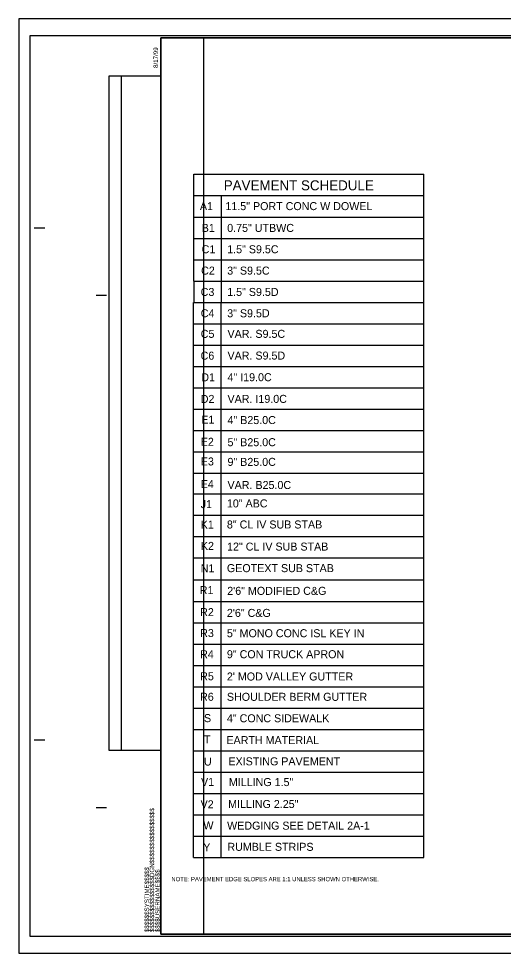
# Model space of a CAD drawing. Extents: x 1640342 to 1730599, y 538663 to 843747.
# Drawn here: x 1729840.7 to 1729954.3, y 538911.9 to 539130.9 of the extents above; entities that cross this region are included whole.
import ezdxf

# ---------------------------------------------------------------- set-up
doc = ezdxf.new("R2010")
doc.units = 0
for name, color, linetype in [('Default', 7, 'Continuous'), ('Old_Level_19', 7, 'Continuous'), ('Old_Level_21', 7, 'Continuous'), ('Sheet Block Revision CELL', 7, 'Continuous'), ('Sheet Clip Boundary CELL', 7, 'Continuous'), ('Sheet Layout Plan Border', 7, 'Continuous'), ('Sheet Plan CELL', 7, 'Continuous'), ('Sheet Plan Layout CELL', 7, 'Continuous'), ('Sheet Plot Border Inside CELL', 7, 'Continuous'), ('Sheet Plot Border Outside CELL', 7, 'Continuous')]:
    doc.layers.add(name, color=color, linetype=linetype)

msp = doc.modelspace()

# ---------------------------------------------------------------- linework, layer by layer
at = {"layer": 'Old_Level_19'}
for p, q in [((1729881.78, 539094.47), (1729935.66, 539094.47)), ((1729881.78, 539089.47), (1729881.78, 539094.47)), ((1729935.66, 538934.39), (1729935.66, 539094.47)), ((1729881.78, 539084.39), (1729881.78, 539089.47)), ((1729881.78, 539089.47), (1729935.66, 539089.47)), ((1729888.28, 539084.39), (1729888.28, 539089.47)), ((1729881.78, 539079.39), (1729881.78, 539084.39)), ((1729881.78, 539084.39), (1729935.66, 539084.39)), ((1729888.28, 539079.39), (1729888.28, 539084.39)), ((1729881.78, 539079.39), (1729935.66, 539079.39)), ((1729881.78, 539074.39), (1729881.78, 539079.39)), ((1729888.28, 539074.39), (1729888.28, 539079.39)), ((1729881.78, 539074.39), (1729935.66, 539074.39)), ((1729881.78, 539069.39), (1729881.78, 539074.39)), ((1729888.28, 539069.39), (1729888.28, 539074.39)), ((1729881.78, 539069.39), (1729881.78, 539064.39)), ((1729881.78, 539069.39), (1729935.66, 539069.39)), ((1729888.28, 539064.39), (1729888.28, 539069.39)), ((1729881.65, 538934.39), (1729881.65, 539064.39)), ((1729881.78, 539064.39), (1729921.79, 539064.39)), ((1729881.78, 539064.39), (1729935.66, 539064.39)), ((1729888.14, 538934.39), (1729888.14, 539064.39)), ((1729881.78, 539059.39), (1729935.66, 539059.39)), ((1729881.78, 539054.39), (1729935.66, 539054.39)), ((1729881.78, 539049.39), (1729935.66, 539049.39)), ((1729881.78, 539044.39), (1729935.66, 539044.39)), ((1729881.78, 539039.39), (1729935.66, 539039.39)), ((1729881.78, 539034.39), (1729935.66, 539034.39)), ((1729881.78, 539029.39), (1729935.66, 539029.39)), ((1729881.78, 539024.39), (1729935.66, 539024.39)), ((1729881.65, 539019.6), (1729935.66, 539019.6)), ((1729881.65, 539014.6), (1729935.66, 539014.6)), ((1729881.65, 539009.6), (1729935.66, 539009.6)), ((1729881.65, 539004.6), (1729935.66, 539004.6)), ((1729881.65, 538999.39), (1729935.66, 538999.39)), ((1729881.65, 538994.39), (1729935.66, 538994.39)), ((1729881.65, 538989.39), (1729935.66, 538989.39)), ((1729881.65, 538984.39), (1729935.66, 538984.39)), ((1729881.65, 538979.39), (1729935.66, 538979.39)), ((1729881.65, 538974.39), (1729935.66, 538974.39)), ((1729881.65, 538969.39), (1729935.66, 538969.39)), ((1729881.65, 538964.39), (1729935.66, 538964.39)), ((1729881.65, 538959.39), (1729935.66, 538959.39)), ((1729881.65, 538954.39), (1729935.66, 538954.39)), ((1729881.65, 538949.39), (1729935.66, 538949.39)), ((1729881.65, 538944.39), (1729935.66, 538944.39)), ((1729881.65, 538939.39), (1729935.66, 538939.39)), ((1729881.65, 538934.39), (1729935.66, 538934.39))]:
    msp.add_line(p, q, dxfattribs=at)
at = {"layer": 'Sheet Block Revision CELL'}
msp.add_line((1729864.8, 538959.42), (1729864.79, 539117.55), dxfattribs=at)
msp.add_lwpolyline([(1729861.89, 538959.41), (1729861.89, 539117.54), (1729873.99, 539117.55), (1729873.99, 538959.42)], close=True, dxfattribs=at)
at = {"layer": 'Sheet Clip Boundary CELL'}
msp.add_lwpolyline([(1729883.99, 538916.42), (1730163.99, 538916.42), (1730163.99, 539084.12), (1730126.14, 539084.12), (1730126.14, 539126.42), (1729883.99, 539126.42)], close=True, dxfattribs=at)
at = {"layer": 'Sheet Layout Plan Border'}
msp.add_lwpolyline([(1729883.99, 538916.42), (1730163.99, 538916.42), (1730163.99, 539084.12), (1730126.14, 539084.12), (1730126.14, 539126.42), (1729883.99, 539126.42)], close=True, dxfattribs=at)
at = {"layer": 'Sheet Plan CELL'}
for p, q in [((1729873.99, 539126.42), (1729873.99, 539126.42)), ((1729844.29, 539081.91), (1729846.79, 539081.92)), ((1729858.82, 539066.11), (1729861.32, 539066.12)), ((1729844.3, 538961.92), (1729846.8, 538961.91)), ((1729858.82, 538946.12), (1729861.32, 538946.11)), ((1729873.99, 538916.42), (1729873.99, 538916.42))]:
    msp.add_line(p, q, dxfattribs=at)
for points in [[(1730174, 539126.42), (1729873.99, 539126.42), (1729873.99, 538916.42), (1730173.99, 538916.42)], [(1729873.99, 538916.42), (1729873.99, 539126.41), (1730133.98, 539126.42), (1730133.99, 539096.41), (1730173.99, 539096.41), (1730173.99, 538916.42)]]:
    msp.add_lwpolyline(points, close=True, dxfattribs=at)
at = {"layer": 'Sheet Plan Layout CELL'}
msp.add_lwpolyline([(1729873.99, 539126.41), (1729873.99, 538916.42), (1730173.99, 538916.42), (1730173.99, 539084.12), (1730126.14, 539084.12), (1730126.14, 539126.42)], close=True, dxfattribs=at)
at = {"layer": 'Sheet Plot Border Inside CELL'}
msp.add_lwpolyline([(1729843.29, 538915.92), (1730176.49, 538915.92), (1730176.49, 539126.92), (1729843.29, 539126.92)], close=True, dxfattribs=at)
at = {"layer": 'Sheet Plot Border Outside CELL'}
msp.add_lwpolyline([(1729840.69, 538911.92), (1730177.39, 538911.92), (1730177.39, 539130.92), (1729840.69, 539130.92)], close=True, dxfattribs=at)

# ---------------------------------------------------------------- texts
at = {"layer": 'Default'}
msp.add_text('NOTE: PAVEMENT EDGE SLOPES ARE 1:1 UNLESS SHOWN OTHERWISE.', height=1, dxfattribs=at).set_placement((1729876.49, 538928.8))
at = {"layer": 'Old_Level_21'}
for s, height, p in [('PAVEMENT SCHEDULE', 2.3438, (1729888.77, 539090.7)), ('A1', 1.875, (1729883.18, 539086.06)), ('11.5" PORT CONC W DOWEL', 1.875, (1729889.16, 539086.06)), ('B1', 1.875, (1729883.6, 539080.95)), ('0.75" UTBWC', 1.875, (1729889.58, 539080.95)), ('C1', 1.875, (1729883.6, 539075.95)), ('1.5" S9.5C', 1.875, (1729889.58, 539075.95)), ('C2', 1.875, (1729883.47, 539070.95)), ('3" S9.5C', 1.875, (1729889.58, 539070.95)), ('C3', 1.875, (1729883.37, 539065.95)), ('1.5" S9.5D', 1.875, (1729889.58, 539065.95)), ('C4', 1.875, (1729883.38, 539060.95)), ('3" S9.5D', 1.875, (1729889.58, 539060.95)), ('C5', 1.875, (1729883.38, 539056.13)), ('VAR. S9.5C', 1.875, (1729889.65, 539056.13)), ('C6', 1.875, (1729883.35, 539051.02)), ('VAR. S9.5D', 1.875, (1729889.65, 539051.04)), ('D1', 1.875, (1729883.51, 539045.95)), ('4" I19.0C', 1.875, (1729889.65, 539045.97)), ('D2', 1.875, (1729883.38, 539040.88)), ('VAR. I19.0C', 1.875, (1729889.65, 539040.89)), ('E1', 1.875, (1729883.51, 539036.03)), ('4" B25.0C', 1.875, (1729889.65, 539035.93)), ('E2', 1.875, (1729883.38, 539030.84)), ('5" B25.0C', 1.875, (1729889.65, 539030.74)), ('E3', 1.875, (1729883.39, 539026.23)), ('9" B25.0C', 1.875, (1729889.65, 539026.13)), ('E4', 1.875, (1729883.37, 539020.92)), ('VAR. B25.0C', 1.875, (1729889.65, 539020.71)), ('10" ABC', 1.875, (1729889.51, 539016.4)), ('J1', 1.875, (1729883.37, 539016.23)), ('K1', 1.875, (1729883.37, 539011.43)), ('8" CL IV SUB STAB', 1.875, (1729889.51, 539011.46)), ('K2', 1.875, (1729883.41, 539006.44)), ('12" CL IV SUB STAB', 1.875, (1729889.55, 539006.28)), ('N1', 1.875, (1729883.37, 539001.21)), ('GEOTEXT SUB STAB', 1.875, (1729889.51, 539001.23)), ('R1', 1.875, (1729883.15, 538996.07)), ('2\'6" MODIFIED C&G', 1.875, (1729889.59, 538995.91)), ('R2', 1.875, (1729883.24, 538990.93)), ('2\'6" C&G', 1.875, (1729889.51, 538990.74)), ('R3', 1.875, (1729883.25, 538986.02)), ('5" MONO CONC ISL KEY IN', 1.875, (1729889.51, 538985.98)), ('R4', 1.875, (1729883.23, 538981.06)), ('9" CON TRUCK APRON', 1.875, (1729889.51, 538981.06)), ('R5', 1.875, (1729883.24, 538975.89)), ("2' MOD VALLEY GUTTER", 1.875, (1729889.51, 538975.84)), ('R6', 1.875, (1729883.22, 538971.09)), ('SHOULDER BERM GUTTER', 1.875, (1729889.51, 538971.08)), ('S', 1.88, (1729884.13, 538966.08)), ('4" CONC SIDEWALK', 1.875, (1729889.51, 538966.05)), ('T', 1.88, (1729884.13, 538961.09)), ('EARTH MATERIAL', 1.875, (1729889.4, 538960.93)), ('U', 1.88, (1729884.13, 538955.91)), ('EXISTING PAVEMENT', 1.875, (1729889.86, 538955.96)), ('V1', 1.875, (1729883.45, 538951.14)), ('MILLING 1.5"', 1.875, (1729889.97, 538951.1)), ('V2', 1.875, (1729883.34, 538945.9)), ('MILLING 2.25"', 1.875, (1729889.79, 538945.96)), ('W', 1.88, (1729884, 538940.96)), ('WEDGING SEE DETAIL 2A-1', 1.875, (1729889.56, 538940.89)), ('Y', 1.88, (1729883.97, 538935.83)), ('RUMBLE STRIPS', 1.875, (1729889.62, 538935.93))]:
    msp.add_text(s, height=height, dxfattribs=at).set_placement(p)
at = {"layer": 'Sheet Plan CELL'}
for s, p in [('8/17/99', (1729873.35, 539119.37)), ('$$$$$$$$$$$$$$$$DGN$$$$$$$$$$$$$$$$', (1729872.46, 538916.89)), ('$$$$$$SYSTIME$$$$$', (1729871.25, 538916.89)), ('$$$$USERNAME$$$$', (1729873.77, 538916.89))]:
    msp.add_text(s, height=1.05, rotation=90, dxfattribs=at).set_placement(p)

doc.saveas('drawing.dxf')
